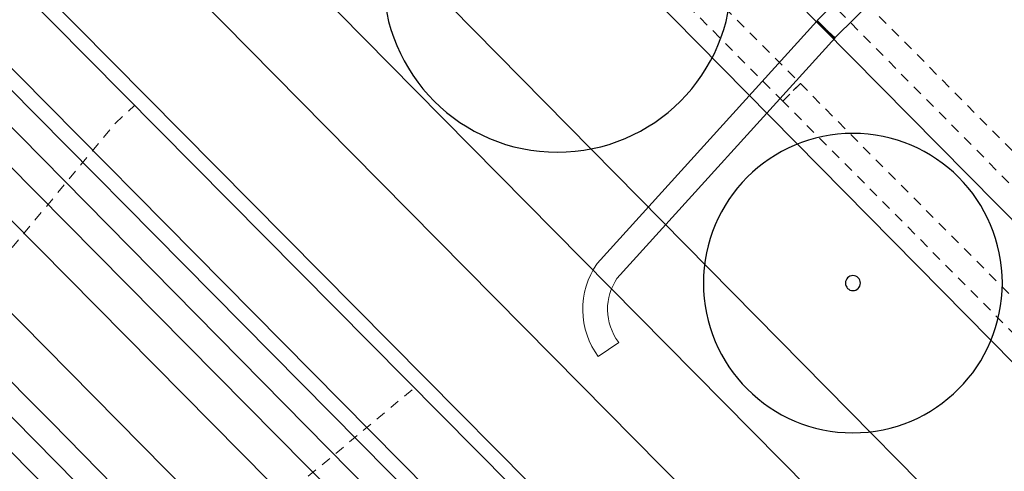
# Model space of a CAD drawing. Header units: metres. Extents: x 2695560 to 2696939, y 1260491 to 1262050.
# Tile 438 of 656: x 2695955 to 2695975, y 1261017 to 1261026. Entities that reach past the tile are written whole.
import ezdxf

# ---------------------------------------------------------------- set-up
doc = ezdxf.new("R2010")
doc.units = ezdxf.units.M
doc.linetypes.add('AUSGEZOGEN', pattern=[0])
doc.linetypes.add('VERDECKT2_S2', pattern=[0.36, 0.2, -0.16])
for name, color, linetype in [('XR$1$AV_Linien (BB)', 7, 'AUSGEZOGEN'), ('XR$1$GR_Baum', 94, 'AUSGEZOGEN'), ('XR$1$Liegenschaftsgrenzen', 7, 'AUSGEZOGEN')]:
    doc.layers.add(name, color=color, linetype=linetype)
for name, color, linetype, lineweight in [('XR$2$ABW-Linie-R-ungenau', 4, 'VERDECKT2_S2', 18), ('XR$2$ABW-LinieFlaeche-R-genau', 4, 'AUSGEZOGEN', 18), ('XR$2$ELE-Flaeche-oberirdisch', 1, 'AUSGEZOGEN', 18), ('XR$2$ELE-LinieFlaeche-genau', 1, 'AUSGEZOGEN', 18), ('XR$2$ELE-LinieFlaeche-ungenau', 1, 'VERDECKT2_S2', 18), ('XR$2$GAS-Linie-genau', 12, 'AUSGEZOGEN', 18), ('XR$2$GAS-LinieFlaeche-genau', 12, 'AUSGEZOGEN', 18), ('XR$2$KOM-Linie-U-genau', 91, 'AUSGEZOGEN', 18), ('XR$2$WAS-Linie-genau', 5, 'AUSGEZOGEN', 18)]:
    doc.layers.add(name, color=color, linetype=linetype, lineweight=lineweight)

# ---------------------------------------------------------------- blocks, each defined once
blk = doc.blocks.new('COMPLEXOBJECT_640')
at = {"layer": 'XR$1$AV_Linien (BB)', "color": 7, "linetype": 'AUSGEZOGEN', "transparency": 33554687}
blk.add_line((5861.945, 11113.508), (5974.447, 10999.729), dxfattribs=at)
blk = doc.blocks.new('COMPLEXOBJECT_694')
at = {"layer": 'XR$1$AV_Linien (BB)', "color": 7, "linetype": 'AUSGEZOGEN', "transparency": 33554687}
blk.add_lwpolyline([(5912.247, 11077.728), (5935.776, 11053.992), (5977.849, 11011.384)], dxfattribs=at)
blk = doc.blocks.new('WBGR1')
at = {"color": 94, "transparency": 33554687}
for radius, start, end in [(1, 90, 270), (1, 270, 90), (0.05, 90, 270), (0.05, 270, 90)]:
    blk.add_arc((0, 0), radius, start, end, dxfattribs=at)

msp = doc.modelspace()

# ---------------------------------------------------------------- linework, layer by layer
at = {"layer": 'XR$1$AV_Linien (BB)', "color": 7, "linetype": 'AUSGEZOGEN', "transparency": 33554687}
msp.add_line((2695940.78, 1261056.86), (2695989.07, 1261007.99), dxfattribs=at)
msp.add_lwpolyline([(2695978.819, 1261011.194), (2695980.942, 1261013.361), (2695938.651, 1261056.172), (2695911.025, 1261084.081), (2695909.382, 1261082.583)], dxfattribs=at)
at = {"layer": 'XR$1$Liegenschaftsgrenzen', "color": 7, "linetype": 'AUSGEZOGEN', "transparency": 33554687}
msp.add_line((2695989.07, 1261007.99), (2695940.78, 1261056.86), dxfattribs=at)
at = {"layer": 'XR$2$ABW-Linie-R-ungenau', "linetype": 'VERDECKT2_S2', "transparency": 33554687}
msp.add_line((2695960.189, 1261015.664), (2695963.433, 1261018.364), dxfattribs=at)
msp.add_lwpolyline([(2695954.223, 1261019.924), (2695954.407, 1261020.08), (2695957.407, 1261023.69), (2695957.794, 1261024.049)], dxfattribs=at)
at = {"layer": 'XR$2$ABW-LinieFlaeche-R-genau', "linetype": 'AUSGEZOGEN', "transparency": 33554687}
msp.add_lwpolyline([(2695978.165, 1261003.513), (2695923.466, 1261058.653), (2695923.678, 1261058.865), (2695978.377, 1261003.725), (2695978.165, 1261003.513)], close=True, dxfattribs=at)
at = {"layer": 'XR$2$ELE-Flaeche-oberirdisch', "transparency": 33554687}
msp.add_lwpolyline([(2695943.322, 1261042.22), (2695959.069, 1261026.236), (2695962.166, 1261023.093), (2695966.785, 1261018.426), (2695977.026, 1261008.077), (2695983.852, 1261001.764), (2695983.89, 1261001.728), (2695985.214, 1261002.955), (2695985.214, 1261002.955), (2695985.09, 1261003.07), (2695978.278, 1261009.371), (2695967.943, 1261019.814), (2695963.446, 1261024.357), (2695960.389, 1261027.46), (2695944.6, 1261043.488)], dxfattribs=at)
at = {"layer": 'XR$2$ELE-LinieFlaeche-genau', "linetype": 'AUSGEZOGEN', "transparency": 33554687}
for points in [[(2695973.984, 1260998.323), (2695965.448, 1261006.789), (2695935.817, 1261036.855), (2695936.173, 1261037.205), (2695965.802, 1261007.143), (2695974.336, 1260998.679), (2695973.984, 1260998.323)], [(2695971.552, 1261025.756), (2695979.65, 1261033.726), (2695980, 1261033.37), (2695971.902, 1261025.4), (2695971.552, 1261025.756)], [(2695967.139, 1261018.997), (2695967.074, 1261019.092), (2695967.011, 1261019.2), (2695966.957, 1261019.313), (2695966.913, 1261019.428), (2695966.876, 1261019.548), (2695966.849, 1261019.671), (2695966.833, 1261019.795), (2695966.826, 1261019.919), (2695966.828, 1261020.044), (2695966.841, 1261020.168), (2695966.863, 1261020.291), (2695966.895, 1261020.413), (2695966.936, 1261020.532), (2695966.986, 1261020.645), (2695967.044, 1261020.755), (2695967.118, 1261020.87), (2695971.542, 1261025.746), (2695971.912, 1261025.41), (2695967.516, 1261020.566), (2695967.476, 1261020.503), (2695967.436, 1261020.427), (2695967.402, 1261020.348), (2695967.373, 1261020.267), (2695967.351, 1261020.185), (2695967.337, 1261020.1), (2695967.328, 1261020.014), (2695967.326, 1261019.929), (2695967.331, 1261019.843), (2695967.343, 1261019.757), (2695967.36, 1261019.674), (2695967.385, 1261019.592), (2695967.417, 1261019.511), (2695967.453, 1261019.434), (2695967.496, 1261019.36), (2695967.551, 1261019.281), (2695967.139, 1261018.997)]]:
    msp.add_lwpolyline(points, close=True, dxfattribs=at)
at = {"layer": 'XR$2$ELE-LinieFlaeche-ungenau', "linetype": 'VERDECKT2_S2', "transparency": 33554687}
for points in [[(2695970.857, 1261024.136), (2695945.707, 1261049.395), (2695939.615, 1261055.691), (2695939.696, 1261056.075), (2695940.186, 1261055.971), (2695940.159, 1261055.847), (2695946.063, 1261049.745), (2695971.211, 1261024.488), (2695970.857, 1261024.136)], [(2695984.787, 1261013.03), (2695965.606, 1261032.393), (2695965.962, 1261032.745), (2695985.143, 1261013.382), (2695984.787, 1261013.03)], [(2695988.363, 1261001.75), (2695988.277, 1261001.837), (2695988.197, 1261001.961), (2695988.144, 1261002.098), (2695988.12, 1261002.238), (2695988.087, 1261006.824), (2695979.101, 1261015.845), (2695970.857, 1261024.136), (2695971.211, 1261024.488), (2695979.455, 1261016.197), (2695988.585, 1261007.032), (2695988.62, 1261002.282), (2695988.628, 1261002.232), (2695988.645, 1261002.189), (2695988.669, 1261002.151), (2695988.719, 1261002.1), (2695988.363, 1261001.75)]]:
    msp.add_lwpolyline(points, close=True, dxfattribs=at)
at = {"layer": 'XR$2$GAS-Linie-genau', "linetype": 'AUSGEZOGEN', "transparency": 33554687}
msp.add_line((2695952.831, 1261026.128), (2695966.505, 1261012.273), dxfattribs=at)
at = {"layer": 'XR$2$GAS-LinieFlaeche-genau', "linetype": 'AUSGEZOGEN', "transparency": 33554687}
msp.add_lwpolyline([(2695863.004, 1261118.343), (2695913.515, 1261067.02), (2695976.142, 1261003.761), (2695979.686, 1261000.269), (2695986.739, 1260993.979), (2695992.085, 1260989.452), (2695991.881, 1260989.212), (2695986.533, 1260993.741), (2695979.47, 1261000.039), (2695975.92, 1261003.539), (2695913.291, 1261066.798), (2695862.78, 1261118.123), (2695863.004, 1261118.343)], close=True, dxfattribs=at)
at = {"layer": 'XR$2$KOM-Linie-U-genau', "linetype": 'AUSGEZOGEN', "transparency": 33554687}
for points in [[(2695933.36, 1261040.351), (2695933.643, 1261040.069), (2695938.579, 1261034.967), (2695946.704, 1261027.125), (2695956.127, 1261017.666), (2695962.08, 1261011.6), (2695967.372, 1261006.18), (2695976.065, 1260997.332), (2695991.21, 1260983.752), (2695999.802, 1260976.692), (2696003.768, 1260973.253), (2696007.019, 1260970.594)], [(2695950.333, 1261026.721), (2695951.215, 1261025.865), (2695981.427, 1260995.361), (2695985.493, 1260990.519)]]:
    msp.add_lwpolyline(points, dxfattribs=at)
at = {"layer": 'XR$2$WAS-Linie-genau', "linetype": 'AUSGEZOGEN', "transparency": 33554687}
msp.add_lwpolyline([(2695930.779, 1261047.545), (2695945.551, 1261032.659), (2695973.352, 1261004.59), (2695977.573, 1261000.38), (2695981.865, 1260996.405)], dxfattribs=at)

# ---------------------------------------------------------------- block references
at = {"layer": 'XR$1$AV_Linien (BB)', "color": 7, "linetype": 'AUSGEZOGEN', "lineweight": -3, "transparency": 33554687}
for name in ['COMPLEXOBJECT_640', 'COMPLEXOBJECT_694']:
    msp.add_blockref(name, (2690000.97, 1249999.81), dxfattribs=at)
at = {"layer": 'XR$1$GR_Baum', "color": 94, "linetype": 'AUSGEZOGEN', "lineweight": -3, "transparency": 33554687}
for p, xscale, yscale in [((2695966.314, 1261026.618), 3.509939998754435, 3.509939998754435), ((2695972.27, 1261020.473), 3.012001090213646, 3.012001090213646), ((2695978.184, 1261014.453), 3.012001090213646, 3.012001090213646)]:
    msp.add_blockref('WBGR1', p, dxfattribs=dict(at, xscale=xscale, yscale=yscale))

doc.saveas('drawing.dxf')
